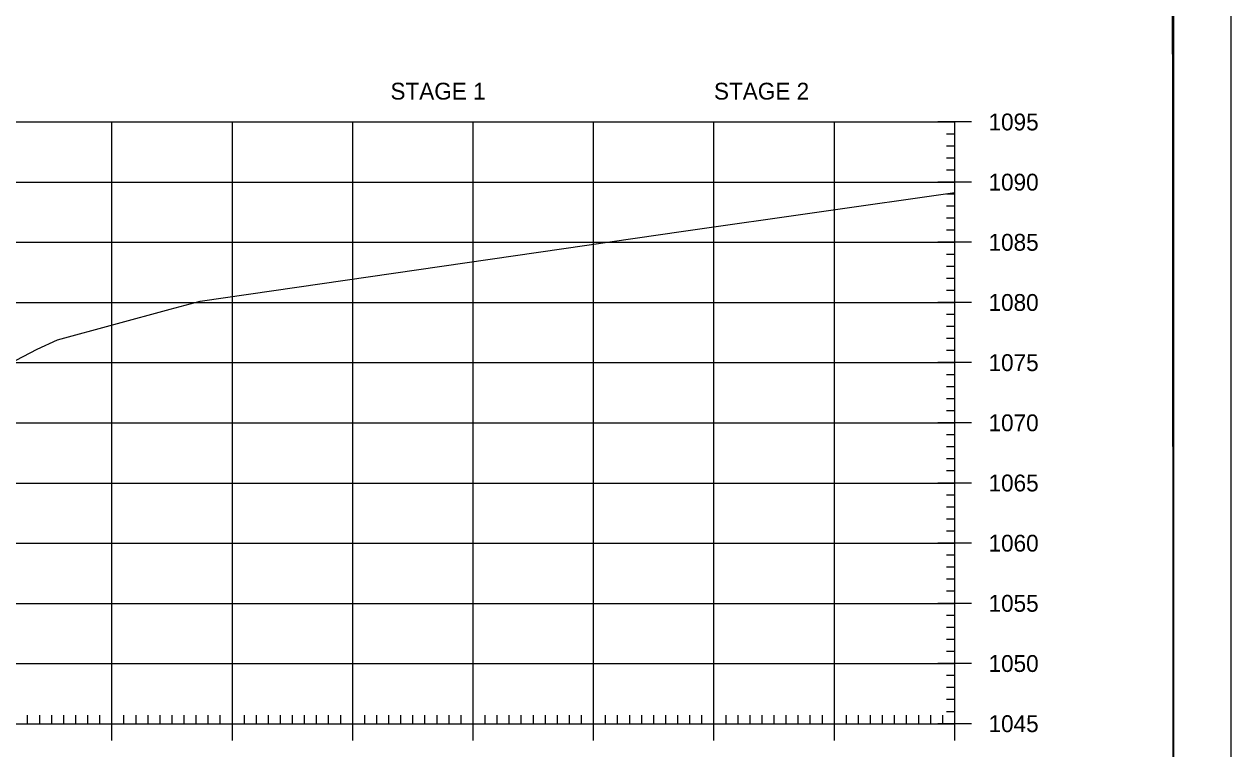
# Model space of a CAD drawing. Extents: x 1322838 to 1324533, y 339903 to 351025.
# Drawn here: x 1323766.4 to 1323866.6, y 344415.8 to 344476.1 of the extents above; entities that cross this region are included whole.
import ezdxf

# ---------------------------------------------------------------- set-up
doc = ezdxf.new("R2010")
doc.units = 0
for name, color, linetype in [('R_Axis', 7, 'Continuous'), ('R_Axis Annot', 7, 'Continuous'), ('R_Border', 7, 'Continuous'), ('R_Exist Surface', 7, 'Continuous'), ('R_Grid', 7, 'Continuous'), ('R_No Plot', 7, 'Continuous')]:
    doc.layers.add(name, color=color, linetype=linetype)

msp = doc.modelspace()

# ---------------------------------------------------------------- linework, layer by layer
at = {"layer": 'R_Axis'}
for p, q in [((1323845.12, 344467.93), (1323842.32, 344467.93)), ((1323843.72, 344417.93), (1323843.72, 344467.93)), ((1323843.72, 344466.93), (1323843.02, 344466.93)), ((1323843.72, 344465.93), (1323843.02, 344465.93)), ((1323843.72, 344464.93), (1323843.02, 344464.93)), ((1323843.72, 344463.93), (1323843.02, 344463.93)), ((1323845.12, 344462.93), (1323842.32, 344462.93)), ((1323843.72, 344461.93), (1323843.02, 344461.93)), ((1323843.72, 344460.93), (1323843.02, 344460.93)), ((1323843.72, 344459.93), (1323843.02, 344459.93)), ((1323843.72, 344458.93), (1323843.02, 344458.93)), ((1323845.12, 344457.93), (1323842.32, 344457.93)), ((1323843.72, 344456.93), (1323843.02, 344456.93)), ((1323843.72, 344455.93), (1323843.02, 344455.93)), ((1323843.72, 344454.93), (1323843.02, 344454.93)), ((1323843.72, 344453.93), (1323843.02, 344453.93)), ((1323845.12, 344452.93), (1323842.32, 344452.93)), ((1323843.72, 344451.93), (1323843.02, 344451.93)), ((1323843.72, 344450.93), (1323843.02, 344450.93)), ((1323843.72, 344449.93), (1323843.02, 344449.93)), ((1323843.72, 344448.93), (1323843.02, 344448.93)), ((1323845.12, 344447.93), (1323842.32, 344447.93)), ((1323843.72, 344446.93), (1323843.02, 344446.93)), ((1323843.72, 344445.93), (1323843.02, 344445.93)), ((1323843.72, 344444.93), (1323843.02, 344444.93)), ((1323843.72, 344443.93), (1323843.02, 344443.93)), ((1323845.12, 344442.93), (1323842.32, 344442.93)), ((1323843.72, 344441.93), (1323843.02, 344441.93)), ((1323843.72, 344440.93), (1323843.02, 344440.93)), ((1323843.72, 344439.93), (1323843.02, 344439.93)), ((1323843.72, 344438.93), (1323843.02, 344438.93)), ((1323845.12, 344437.93), (1323842.32, 344437.93)), ((1323843.72, 344436.93), (1323843.02, 344436.93)), ((1323843.72, 344435.93), (1323843.02, 344435.93)), ((1323843.72, 344434.93), (1323843.02, 344434.93)), ((1323843.72, 344433.93), (1323843.02, 344433.93)), ((1323845.12, 344432.93), (1323842.32, 344432.93)), ((1323843.72, 344431.93), (1323843.02, 344431.93)), ((1323843.72, 344430.93), (1323843.02, 344430.93)), ((1323843.72, 344429.93), (1323843.02, 344429.93)), ((1323843.72, 344428.93), (1323843.02, 344428.93)), ((1323845.12, 344427.93), (1323842.32, 344427.93)), ((1323843.72, 344426.93), (1323843.02, 344426.93)), ((1323843.72, 344425.93), (1323843.02, 344425.93)), ((1323843.72, 344424.93), (1323843.02, 344424.93)), ((1323843.72, 344423.93), (1323843.02, 344423.93)), ((1323845.12, 344422.93), (1323842.32, 344422.93)), ((1323843.72, 344421.93), (1323843.02, 344421.93)), ((1323843.72, 344420.93), (1323843.02, 344420.93)), ((1323843.72, 344419.93), (1323843.02, 344419.93)), ((1323766.72, 344417.93), (1323766.72, 344418.63)), ((1323767.72, 344417.93), (1323767.72, 344418.63)), ((1323768.72, 344417.93), (1323768.72, 344418.63)), ((1323769.72, 344417.93), (1323769.72, 344418.63)), ((1323770.72, 344417.93), (1323770.72, 344418.63)), ((1323771.72, 344417.93), (1323771.72, 344418.63)), ((1323772.72, 344417.93), (1323772.72, 344418.63)), ((1323773.72, 344416.53), (1323773.72, 344419.33)), ((1323774.72, 344417.93), (1323774.72, 344418.63)), ((1323775.72, 344417.93), (1323775.72, 344418.63)), ((1323776.72, 344417.93), (1323776.72, 344418.63)), ((1323777.72, 344417.93), (1323777.72, 344418.63)), ((1323778.72, 344417.93), (1323778.72, 344418.63)), ((1323779.72, 344417.93), (1323779.72, 344418.63)), ((1323780.72, 344417.93), (1323780.72, 344418.63)), ((1323781.72, 344417.93), (1323781.72, 344418.63)), ((1323782.72, 344417.93), (1323782.72, 344418.63)), ((1323783.72, 344416.53), (1323783.72, 344419.33)), ((1323784.72, 344417.93), (1323784.72, 344418.63)), ((1323785.72, 344417.93), (1323785.72, 344418.63)), ((1323786.72, 344417.93), (1323786.72, 344418.63)), ((1323787.72, 344417.93), (1323787.72, 344418.63)), ((1323788.72, 344417.93), (1323788.72, 344418.63)), ((1323789.72, 344417.93), (1323789.72, 344418.63)), ((1323790.72, 344417.93), (1323790.72, 344418.63)), ((1323791.72, 344417.93), (1323791.72, 344418.63)), ((1323792.72, 344417.93), (1323792.72, 344418.63)), ((1323793.72, 344416.53), (1323793.72, 344419.33)), ((1323794.72, 344417.93), (1323794.72, 344418.63)), ((1323795.72, 344417.93), (1323795.72, 344418.63)), ((1323796.72, 344417.93), (1323796.72, 344418.63)), ((1323797.72, 344417.93), (1323797.72, 344418.63)), ((1323798.72, 344417.93), (1323798.72, 344418.63)), ((1323799.72, 344417.93), (1323799.72, 344418.63)), ((1323800.72, 344417.93), (1323800.72, 344418.63)), ((1323801.72, 344417.93), (1323801.72, 344418.63)), ((1323802.72, 344417.93), (1323802.72, 344418.63)), ((1323803.72, 344416.53), (1323803.72, 344419.33)), ((1323804.72, 344417.93), (1323804.72, 344418.63)), ((1323805.72, 344417.93), (1323805.72, 344418.63)), ((1323806.72, 344417.93), (1323806.72, 344418.63)), ((1323807.72, 344417.93), (1323807.72, 344418.63)), ((1323808.72, 344417.93), (1323808.72, 344418.63)), ((1323809.72, 344417.93), (1323809.72, 344418.63)), ((1323810.72, 344417.93), (1323810.72, 344418.63)), ((1323811.72, 344417.93), (1323811.72, 344418.63)), ((1323812.72, 344417.93), (1323812.72, 344418.63)), ((1323813.72, 344416.53), (1323813.72, 344419.33)), ((1323814.72, 344417.93), (1323814.72, 344418.63)), ((1323815.72, 344417.93), (1323815.72, 344418.63)), ((1323816.72, 344417.93), (1323816.72, 344418.63)), ((1323817.72, 344417.93), (1323817.72, 344418.63)), ((1323818.72, 344417.93), (1323818.72, 344418.63)), ((1323819.72, 344417.93), (1323819.72, 344418.63)), ((1323820.72, 344417.93), (1323820.72, 344418.63)), ((1323821.72, 344417.93), (1323821.72, 344418.63)), ((1323822.72, 344417.93), (1323822.72, 344418.63)), ((1323823.72, 344416.53), (1323823.72, 344419.33)), ((1323824.72, 344417.93), (1323824.72, 344418.63)), ((1323825.72, 344417.93), (1323825.72, 344418.63)), ((1323826.72, 344417.93), (1323826.72, 344418.63)), ((1323827.72, 344417.93), (1323827.72, 344418.63)), ((1323828.72, 344417.93), (1323828.72, 344418.63)), ((1323829.72, 344417.93), (1323829.72, 344418.63)), ((1323830.72, 344417.93), (1323830.72, 344418.63)), ((1323831.72, 344417.93), (1323831.72, 344418.63)), ((1323832.72, 344417.93), (1323832.72, 344418.63)), ((1323833.72, 344416.53), (1323833.72, 344419.33)), ((1323834.72, 344417.93), (1323834.72, 344418.63)), ((1323835.72, 344417.93), (1323835.72, 344418.63)), ((1323836.72, 344417.93), (1323836.72, 344418.63)), ((1323837.72, 344417.93), (1323837.72, 344418.63)), ((1323838.72, 344417.93), (1323838.72, 344418.63)), ((1323839.72, 344417.93), (1323839.72, 344418.63)), ((1323840.72, 344417.93), (1323840.72, 344418.63)), ((1323841.72, 344417.93), (1323841.72, 344418.63)), ((1323842.72, 344417.93), (1323842.72, 344418.63)), ((1323843.72, 344418.93), (1323843.02, 344418.93)), ((1323843.72, 344416.53), (1323843.72, 344419.33)), ((1323563.72, 344417.93), (1323843.72, 344417.93)), ((1323845.12, 344417.93), (1323842.32, 344417.93))]:
    msp.add_line(p, q, dxfattribs=at)
at = {"layer": 'R_Border'}
msp.add_line((1323861.9, 344326.93), (1323861.9, 344532.39), dxfattribs=at)
at = {"layer": 'R_Exist Surface'}
msp.add_lwpolyline([(1323760.56, 344445.42), (1323767.5, 344449.06), (1323769.19, 344449.84), (1323778.57, 344452.37), (1323781.04, 344453.05), (1323821.18, 344458.86), (1323843.72, 344462.06)], dxfattribs=at)
at = {"layer": 'R_Grid'}
for p, q in [((1323563.72, 344467.93), (1323843.72, 344467.93)), ((1323773.72, 344417.93), (1323773.72, 344467.93)), ((1323783.72, 344417.93), (1323783.72, 344467.93)), ((1323793.72, 344417.93), (1323793.72, 344467.93)), ((1323803.72, 344417.93), (1323803.72, 344467.93)), ((1323813.72, 344417.93), (1323813.72, 344467.93)), ((1323823.72, 344417.93), (1323823.72, 344467.93)), ((1323833.72, 344417.93), (1323833.72, 344467.93)), ((1323843.72, 344417.93), (1323843.72, 344467.93)), ((1323563.72, 344462.93), (1323843.72, 344462.93)), ((1323563.72, 344457.93), (1323843.72, 344457.93)), ((1323563.72, 344452.93), (1323843.72, 344452.93)), ((1323563.72, 344447.93), (1323843.72, 344447.93)), ((1323563.72, 344442.93), (1323843.72, 344442.93)), ((1323563.72, 344437.93), (1323843.72, 344437.93)), ((1323563.72, 344432.93), (1323843.72, 344432.93)), ((1323563.72, 344427.93), (1323843.72, 344427.93)), ((1323563.72, 344422.93), (1323843.72, 344422.93)), ((1323563.72, 344417.93), (1323843.72, 344417.93))]:
    msp.add_line(p, q, dxfattribs=at)
at = {"layer": 'R_No Plot'}
for points in [[(1323533.31, 344536.28), (1323866.65, 344536.28), (1323866.65, 344322.94), (1323533.31, 344322.94)], [(1323779.64, 344532.39), (1323799.26, 344532.39), (1323799.26, 344522.51), (1323815.37, 344522.51), (1323838.57, 344522.51), (1323838.57, 344489.84), (1323861.77, 344489.84), (1323861.9, 344326.93), (1323545.72, 344326.93), (1323545.72, 344532.39)]]:
    msp.add_lwpolyline(points, close=True, dxfattribs=at)

# ---------------------------------------------------------------- texts
at = {"layer": 'R_Axis Annot'}
for s, p in [('STAGE 1', (1323796.85, 344469.79)), ('STAGE 2', (1323823.72, 344469.79)), ('1095', (1323846.52, 344467.23)), ('1090', (1323846.52, 344462.23)), ('1085', (1323846.52, 344457.23)), ('1080', (1323846.52, 344452.23)), ('1075', (1323846.52, 344447.23)), ('1070', (1323846.52, 344442.23)), ('1065', (1323846.52, 344437.23)), ('1060', (1323846.52, 344432.23)), ('1055', (1323846.52, 344427.23)), ('1050', (1323846.52, 344422.23)), ('1045', (1323846.52, 344417.23))]:
    msp.add_text(s, height=1.4, dxfattribs=at).set_placement(p)

doc.saveas('drawing.dxf')
